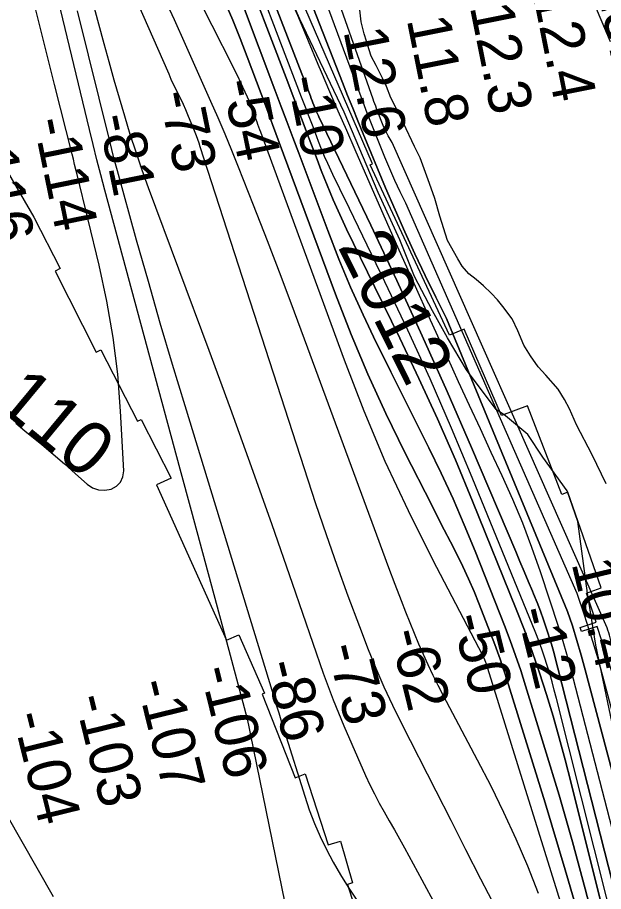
# Model space of a CAD drawing. Extents: x 3598634 to 3636690, y 517270 to 542944.
# Drawn here: x 3633117 to 3634028, y 526378 to 527737 of the extents above; entities that cross this region are included whole.
import ezdxf

# ---------------------------------------------------------------- set-up
doc = ezdxf.new("R2010")
doc.units = 0
for name, color, linetype in [('V-RIVR-EDGE', 7, 'Continuous'), ('V-RIVR-IDEN', 7, 'Continuous'), ('V-RIVR-RANG', 7, 'Continuous'), ('V-RRAP-RVMT', 7, 'Continuous'), ('V-SITE-VEGE', 7, 'Continuous'), ('V-TOPO-DPTH', 7, 'Continuous'), ('V-TOPO-MAJR', 7, 'Continuous'), ('V-TOPO-MINR', 7, 'Continuous'), ('V-TOPO-MINR-IDEN', 7, 'Continuous'), ('V-TOPO-WATR', 7, 'Continuous')]:
    doc.layers.add(name, color=color, linetype=linetype)

msp = doc.modelspace()

# ---------------------------------------------------------------- linework, layer by layer
at = {"layer": 'V-RIVR-EDGE'}
msp.add_lwpolyline([(3634078.9, 526360.9), (3634058.5, 526501.9), (3634048.3, 526607.9), (3634016.2, 526761.2), (3634002.9, 526842.1), (3633987.9, 526953.7), (3633971.5, 527001.5), (3633933.6, 527053.7), (3633910.4, 527088.7), (3633875.6, 527118.2), (3633860.9, 527128), (3633815.1, 527189.4), (3633785.2, 527239.1), (3633762, 527281.4), (3633733.9, 527334.8), (3633711.4, 527391.8), (3633677.9, 527465.4), (3633624.9, 527590), (3633556, 527734.7), (3633509.1, 527840.9)], dxfattribs=at)
at = {"layer": 'V-RRAP-RVMT'}
for p, q in [((3633668.7, 527509.7), (3633554.6, 527774.1)), ((3633072.3, 527546.9), (3633142.6, 527426.8)), ((3633665, 527508), (3633668.7, 527509.7)), ((3633788.7, 527243.4), (3633665, 527508)), ((3633142.6, 527426.8), (3633183.3, 527346.9)), ((3633183.3, 527346.9), (3633175.5, 527342.8)), ((3633175.5, 527342.8), (3633239.4, 527217.1)), ((3633811.4, 527252.6), (3633788.7, 527243.4)), ((3633869.2, 527118.4), (3633811.4, 527252.6)), ((3633239.4, 527217.1), (3633246.7, 527220.8)), ((3633246.7, 527220.8), (3633303.7, 527109.5)), ((3633909.7, 527133.4), (3633869.2, 527118.4)), ((3633963, 526995.9), (3633909.7, 527133.4)), ((3633303.7, 527109.5), (3633309.4, 527112.4)), ((3633309.4, 527112.4), (3633355.9, 527020.9)), ((3633355.9, 527020.9), (3633332.8, 527010.6)), ((3633332.8, 527010.6), (3633442, 526769.2)), ((3633972.4, 526999.1), (3633963, 526995.9)), ((3634024.5, 526850.6), (3633972.4, 526999.1)), ((3634001.5, 526842.4), (3634024.5, 526850.6)), ((3634016.5, 526797.1), (3634001.5, 526842.4)), ((3633991.9, 526788.9), (3634016.5, 526797.1)), ((3633993.9, 526782.8), (3633991.9, 526788.9)), ((3634018.3, 526790.6), (3633993.9, 526782.8)), ((3634047.8, 526699.9), (3634018.3, 526790.6)), ((3633442, 526769.2), (3633460.9, 526777.6)), ((3633460.9, 526777.6), (3633501.2, 526687)), ((3633501.2, 526687), (3633497.1, 526685.4)), ((3633497.1, 526685.4), (3633548.4, 526555.1)), ((3633548.4, 526555.1), (3633564, 526561.1)), ((3633564, 526561.1), (3633599.7, 526451.1)), ((3633599.7, 526451.1), (3633619.3, 526456.6)), ((3633619.3, 526456.6), (3633637.6, 526392.1)), ((3633637.6, 526392.1), (3633629.8, 526389.3)), ((3633629.8, 526389.3), (3633667.8, 526271.2))]:
    msp.add_line(p, q, dxfattribs=at)
at = {"layer": 'V-SITE-VEGE'}
for p, q in [((3633961.8, 527883.3), (3634038.2, 527699.9)), ((3633651, 527730.7), (3633648.9, 527749)), ((3633655.8, 527711.7), (3633651, 527730.7)), ((3633659.3, 527700.5), (3633655.8, 527711.7)), ((3633663.5, 527687.1), (3633659.3, 527700.5)), ((3633667, 527677.3), (3633663.5, 527687.1)), ((3633674.5, 527662.9), (3633667, 527677.3)), ((3633684.2, 527643.1), (3633674.5, 527662.9)), ((3633690.4, 527630), (3633684.2, 527643.1)), ((3633697.6, 527612.2), (3633690.4, 527630)), ((3633706.5, 527594.4), (3633697.6, 527612.2)), ((3633716.9, 527572.9), (3633706.5, 527594.4)), ((3633734, 527536.5), (3633716.9, 527572.9)), ((3633743.2, 527519.2), (3633734, 527536.5)), ((3633757.5, 527479.2), (3633743.2, 527519.2)), ((3633765.8, 527455.9), (3633757.5, 527479.2)), ((3633773.6, 527428.5), (3633765.8, 527455.9)), ((3633785.5, 527390.8), (3633773.6, 527428.5)), ((3633801.3, 527361.9), (3633785.5, 527390.8)), ((3633808.2, 527350.8), (3633801.3, 527361.9)), ((3633818.7, 527338.7), (3633808.2, 527350.8)), ((3633830, 527329.7), (3633818.7, 527338.7)), ((3633841.2, 527320.1), (3633830, 527329.7)), ((3633853.2, 527308.6), (3633841.2, 527320.1)), ((3633863.2, 527298.1), (3633853.2, 527308.6)), ((3633871.5, 527287.9), (3633863.2, 527298.1)), ((3633885.9, 527268.7), (3633871.5, 527287.9)), ((3633894.8, 527250.3), (3633885.9, 527268.7)), ((3633904.3, 527227.7), (3633894.8, 527250.3)), ((3633914.4, 527211.3), (3633904.3, 527227.7)), ((3633926.4, 527194), (3633914.4, 527211.3)), ((3633938.3, 527181.1), (3633926.4, 527194)), ((3633957.4, 527159.5), (3633938.3, 527181.1)), ((3633967.1, 527143.2), (3633957.4, 527159.5)), ((3633975.1, 527128.7), (3633967.1, 527143.2)), ((3633985.8, 527104.2), (3633975.1, 527128.7)), ((3634010.6, 527057.4), (3633985.8, 527104.2)), ((3634032.2, 527012.3), (3634010.6, 527057.4))]:
    msp.add_line(p, q, dxfattribs=at)
at = {"layer": 'V-TOPO-DPTH'}
for points in [[(3634239.2, 525932.6), (3634042.5, 526756.8), (3634041.5, 526760.8), (3634040.5, 526764.8), (3634039.5, 526768.8), (3634038.4, 526772.8), (3634037.3, 526776.7), (3634036.1, 526780.7), (3634034.8, 526784.6), (3634033.5, 526788.5), (3633699.3, 527543.2), (3633696.2, 527548.3), (3633693.3, 527553.4), (3633690.6, 527558.6), (3633688, 527563.9), (3633685.6, 527569.3), (3633683.4, 527574.8), (3633675.2, 527595.9), (3633673.8, 527599.5), (3633672.4, 527603.1), (3633671.1, 527606.8), (3633669.8, 527610.4), (3633522.9, 528027.3)], [(3634134.7, 526028.4), (3633950, 526752.3), (3633949.1, 526755.8), (3633948.1, 526759.3), (3633947.1, 526762.7), (3633946, 526766.2), (3633939.4, 526787), (3633934.7, 526800.8), (3633929.9, 526814.4), (3633924.7, 526828), (3633919.2, 526841.4), (3633917.6, 526845.4), (3633911.1, 526860.8), (3633904.6, 526876.2), (3633898.1, 526891.5), (3633891.5, 526906.9), (3633822.6, 527068.6), (3633784.8, 527155.6), (3633746.3, 527242.2), (3633706.6, 527328.4), (3633666.3, 527414.2), (3633585.5, 527583.1), (3633585, 527584.2), (3633583.9, 527586.5), (3633582.3, 527589.7), (3633581.3, 527591.9), (3633579.4, 527596.3), (3633578.5, 527598.5), (3633577.6, 527600.9), (3633576.3, 527604.4), (3633575, 527607.9), (3633573.7, 527611.3), (3633572.3, 527614.8), (3633455.1, 527917.7)], [(3633455.1, 527917.7), (3633572.3, 527614.8), (3633573.7, 527611.3), (3633575, 527607.9), (3633576.3, 527604.4), (3633577.6, 527600.9), (3633578.5, 527598.5), (3633579.4, 527596.3), (3633581.3, 527591.9), (3633582.3, 527589.7), (3633583.9, 527586.5), (3633585, 527584.2), (3633585.5, 527583.1), (3633666.3, 527414.2), (3633706.6, 527328.4), (3633746.3, 527242.2), (3633784.8, 527155.6), (3633822.6, 527068.6), (3633891.5, 526906.9), (3633898.1, 526891.5), (3633904.6, 526876.2), (3633911.1, 526860.8), (3633917.6, 526845.4), (3633919.2, 526841.4), (3633924.7, 526828), (3633929.9, 526814.4), (3633934.7, 526800.8), (3633939.4, 526787), (3633946, 526766.2), (3633947.1, 526762.7), (3633948.1, 526759.3), (3633949.1, 526755.8), (3633950, 526752.3), (3634134.7, 526028.4)], [(3633462.7, 527831.7), (3633534.4, 527643.6), (3633546.5, 527611.9), (3633558.6, 527580.2), (3633570.6, 527548.4), (3633582.7, 527516.6), (3633589.2, 527499.6), (3633598.3, 527476.5), (3633607.8, 527453.6), (3633617.9, 527430.9), (3633628.4, 527408.4), (3633639.2, 527386.1), (3633650.1, 527363.8), (3633661, 527341.5), (3633671.9, 527319.2), (3633711.2, 527238.9), (3633741.1, 527176.2), (3633770.1, 527113.1), (3633797.8, 527049.4), (3633824.5, 526985.3), (3633892.4, 526817.5), (3633905.1, 526784.7), (3633917.3, 526751.6), (3633928.7, 526718.3), (3633939.4, 526684.8), (3633949.5, 526651), (3633959.2, 526617.2), (3633968.4, 526583.2), (3633977.2, 526549.1), (3634120.4, 525976.1)], [(3634120.4, 525976.1), (3633977.2, 526549.1), (3633968.4, 526583.2), (3633959.2, 526617.2), (3633949.5, 526651), (3633939.4, 526684.8), (3633928.7, 526718.3), (3633917.3, 526751.6), (3633905.1, 526784.7), (3633892.4, 526817.5), (3633824.5, 526985.3), (3633797.8, 527049.4), (3633770.1, 527113.1), (3633741.1, 527176.2), (3633711.2, 527238.9), (3633671.9, 527319.2), (3633661, 527341.5), (3633650.1, 527363.8), (3633639.2, 527386.1), (3633628.4, 527408.4), (3633617.9, 527430.9), (3633607.8, 527453.6), (3633598.3, 527476.5), (3633589.2, 527499.6), (3633582.7, 527516.6), (3633570.6, 527548.4), (3633558.6, 527580.2), (3633546.5, 527611.9), (3633534.4, 527643.6), (3633462.7, 527831.7)], [(3634094.5, 526360.9), (3634068, 526463), (3634041.2, 526564.9), (3633999.6, 526722.8), (3633993.3, 526745.8), (3633986.7, 526768.6), (3633979.6, 526791.3), (3633972.2, 526813.9), (3633784, 527269.4), (3633767.2, 527302.7), (3633750.7, 527336.2), (3633734.6, 527370), (3633718.9, 527403.9), (3633703.9, 527438.1), (3633689.2, 527472.5), (3633654.3, 527556.6), (3633646.2, 527576.4), (3633638.1, 527596.2), (3633630.2, 527616.2), (3633622.3, 527636.1), (3633571.5, 527766.2)], [(3633571.5, 527766.2), (3633622.3, 527636.1), (3633630.2, 527616.2), (3633638.1, 527596.2), (3633646.2, 527576.4), (3633654.3, 527556.6), (3633689.2, 527472.5), (3633703.9, 527438.1), (3633718.9, 527403.9), (3633734.6, 527370), (3633750.7, 527336.2), (3633767.2, 527302.7), (3633784, 527269.4), (3633972.2, 526813.9), (3633979.6, 526791.3), (3633986.7, 526768.6), (3633993.3, 526745.8), (3633999.6, 526722.8), (3634041.2, 526564.9), (3634068, 526463), (3634094.5, 526360.9)], [(3633439.1, 527761.6), (3633451.5, 527733.4), (3633463.1, 527704.9), (3633474.2, 527676.2), (3633502.9, 527599.3), (3633508.2, 527585.2), (3633513.5, 527571.1), (3633518.7, 527556.9), (3633524, 527542.8), (3633611.3, 527307.2), (3633635.8, 527244.6), (3633661.7, 527182.5), (3633689.7, 527121.4), (3633719.2, 527060.9), (3633760.9, 526979), (3633770.6, 526959.9), (3633780.3, 526940.9), (3633790.1, 526921.9), (3633799.8, 526902.9), (3633809.3, 526883.7), (3633818.3, 526864.4), (3633826.8, 526844.8), (3633834.8, 526825), (3633858.9, 526762.4), (3633863.2, 526751), (3633867.3, 526739.6), (3633871.2, 526728.1), (3633874.9, 526716.5), (3633937.2, 526516.1), (3633968.6, 526412.2), (3633998.7, 526307.9)], [(3633998.7, 526307.9), (3633968.6, 526412.2), (3633937.2, 526516.1), (3633874.9, 526716.5), (3633871.2, 526728.1), (3633867.3, 526739.6), (3633863.2, 526751), (3633858.9, 526762.4), (3633834.8, 526825), (3633826.8, 526844.8), (3633818.3, 526864.4), (3633809.3, 526883.7), (3633799.8, 526902.9), (3633790.1, 526921.9), (3633780.3, 526940.9), (3633770.6, 526959.9), (3633760.9, 526979), (3633719.2, 527060.9), (3633689.7, 527121.4), (3633661.7, 527182.5), (3633635.8, 527244.6), (3633611.3, 527307.2), (3633524, 527542.8), (3633518.7, 527556.9), (3633513.5, 527571.1), (3633508.2, 527585.2), (3633502.9, 527599.3), (3633474.2, 527676.2), (3633463.1, 527704.9), (3633451.5, 527733.4), (3633439.1, 527761.6)], [(3633468.1, 527754.4), (3633517, 527624.8), (3633526.3, 527600.2), (3633535.6, 527575.5), (3633544.8, 527550.8), (3633554.1, 527526.2), (3633599.2, 527405.9), (3633616.5, 527361.7), (3633634.7, 527318), (3633654.2, 527274.9), (3633674.6, 527232.1), (3633677.6, 527226.1), (3633697.2, 527186.6), (3633716.9, 527147.2), (3633736.6, 527107.7), (3633756.3, 527068.3), (3633775.6, 527028.7), (3633794.1, 526988.7), (3633811.6, 526948.3), (3633828.3, 526907.5), (3633874, 526791.8), (3633882.9, 526768.7), (3633891.3, 526745.4), (3633899.3, 526721.9), (3633906.9, 526698.3), (3633937, 526600.9), (3633958.8, 526528.4), (3633979.8, 526455.6), (3633999.5, 526382.5), (3634018.4, 526309.1)], [(3634018.4, 526309.1), (3633999.5, 526382.5), (3633979.8, 526455.6), (3633958.8, 526528.4), (3633937, 526600.9), (3633906.9, 526698.3), (3633899.3, 526721.9), (3633891.3, 526745.4), (3633882.9, 526768.7), (3633874, 526791.8), (3633828.3, 526907.5), (3633811.6, 526948.3), (3633794.1, 526988.7), (3633775.6, 527028.7), (3633756.3, 527068.3), (3633736.6, 527107.7), (3633716.9, 527147.2), (3633697.2, 527186.6), (3633677.6, 527226.1), (3633674.6, 527232.1), (3633654.2, 527274.9), (3633634.7, 527318), (3633616.5, 527361.7), (3633599.2, 527405.9), (3633554.1, 527526.2), (3633544.8, 527550.8), (3633535.6, 527575.5), (3633526.3, 527600.2), (3633517, 527624.8), (3633468.1, 527754.4)]]:
    msp.add_lwpolyline(points, dxfattribs=at)
at = {"layer": 'V-TOPO-MAJR'}
for points in [[(3633547.6, 526289.1), (3633479.4, 526624.3), (3633477.2, 526634.3), (3633475, 526644.2), (3633472.5, 526654.2), (3633470, 526664.1), (3633440.2, 526774.6), (3633422.7, 526839.8), (3633405.1, 526904.9), (3633387.6, 526970.1), (3633370, 527035.2), (3633252.9, 527469), (3633246.6, 527492.5), (3633240.5, 527516), (3633234.6, 527539.6), (3633228.8, 527563.2), (3633038.7, 528351)], [(3633975.9, 526314.1), (3633845.5, 526733.2), (3633845.1, 526734.2), (3633843.6, 526738.4), (3633842.4, 526741.1), (3633841.1, 526743.6), (3633840.2, 526745.3), (3633762.4, 526894.2), (3633724.6, 526970.2), (3633688.8, 527047.1), (3633656, 527125.3), (3633625.2, 527204.4), (3633495.1, 527558.8), (3633493.7, 527562.8), (3633492.2, 527566.8), (3633490.7, 527570.7), (3633489.3, 527574.7), (3633481, 527597.1), (3633477.9, 527605.2), (3633474.6, 527613.3), (3633471.1, 527621.2), (3633467.5, 527629.1), (3633463.7, 527637), (3633459.9, 527644.8), (3633456, 527652.6), (3633452.1, 527660.4), (3633387, 527789.6)], [(3633074.6, 526541.6), (3633172.5, 526370.4)]]:
    msp.add_lwpolyline(points, dxfattribs=at)
at = {"layer": 'V-TOPO-MINR'}
for points in [[(3633067.2, 528374.2), (3633251.3, 527696.9), (3633259.1, 527668.7), (3633266.9, 527640.4), (3633275, 527612.3), (3633283.2, 527584.2), (3633291.8, 527556.1), (3633300.7, 527528.3), (3633310.3, 527500.6), (3633320.2, 527473), (3633414.4, 527219.9), (3633447.5, 527129.7), (3633480.3, 527039.4), (3633512.4, 526948.8), (3633544.1, 526858), (3633592.4, 526718), (3633599.9, 526697.3), (3633607.6, 526676.6), (3633615.9, 526656.2), (3633624.5, 526635.8), (3633658.1, 526558.9), (3633664.7, 526544.4), (3633671.7, 526530), (3633679.2, 526516), (3633687, 526502.1), (3633695, 526488.2), (3633702.9, 526474.4), (3633710.7, 526460.4), (3633718.4, 526446.5), (3633745.6, 526396.3), (3633766.8, 526357.2)], [(3634239.2, 525932.6), (3634042.5, 526756.8), (3634041.5, 526760.8), (3634040.5, 526764.8), (3634039.5, 526768.8), (3634038.4, 526772.8), (3634037.3, 526776.7), (3634036.1, 526780.7), (3634034.8, 526784.6), (3634033.5, 526788.5), (3633699.3, 527543.2), (3633696.2, 527548.3), (3633693.3, 527553.4), (3633690.6, 527558.6), (3633688, 527563.9), (3633685.6, 527569.3), (3633683.4, 527574.8), (3633675.2, 527595.9), (3633673.8, 527599.5), (3633672.4, 527603.1), (3633671.1, 527606.8), (3633669.8, 527610.4), (3633522.9, 528027.3)], [(3634134.7, 526028.4), (3633950, 526752.3), (3633949.1, 526755.8), (3633948.1, 526759.3), (3633947.1, 526762.7), (3633946, 526766.2), (3633939.4, 526787), (3633934.7, 526800.8), (3633929.9, 526814.4), (3633924.7, 526828), (3633919.2, 526841.4), (3633917.6, 526845.4), (3633911.1, 526860.8), (3633904.6, 526876.2), (3633898.1, 526891.5), (3633891.5, 526906.9), (3633822.6, 527068.6), (3633784.8, 527155.6), (3633746.3, 527242.2), (3633706.6, 527328.4), (3633666.3, 527414.2), (3633585.5, 527583.1), (3633585, 527584.2), (3633583.9, 527586.5), (3633582.3, 527589.7), (3633581.3, 527591.9), (3633579.4, 527596.3), (3633578.5, 527598.5), (3633577.6, 527600.9), (3633576.3, 527604.4), (3633575, 527607.9), (3633573.7, 527611.3), (3633572.3, 527614.8), (3633455.1, 527917.7)], [(3634219.3, 525944.6), (3634095, 526450.5), (3634081.5, 526504.6), (3634067.8, 526558.7), (3634053.7, 526612.7), (3634039.5, 526666.7), (3634029.1, 526705.5), (3634019.5, 526739.9), (3634009.4, 526774.1), (3633998.5, 526808.1), (3633987.1, 526841.9), (3633720.8, 527448.8), (3633712, 527466.3), (3633703.6, 527484), (3633695.8, 527501.9), (3633688.2, 527520), (3633665.2, 527577.4), (3633660.8, 527588.7), (3633656.4, 527599.9), (3633652.2, 527611.2), (3633647.9, 527622.5), (3633548.8, 527891.8)], [(3634149.6, 525904.2), (3633954.9, 526678.5), (3633951.5, 526691.4), (3633948.1, 526704.3), (3633944.4, 526717.2), (3633940.6, 526730), (3633936.5, 526742.7), (3633932.2, 526755.4), (3633927.6, 526767.9), (3633922.7, 526780.3), (3633823.7, 527022.2), (3633791.5, 527099), (3633758.3, 527175.4), (3633723.6, 527251.1), (3633688, 527326.4), (3633626.1, 527454.1), (3633620.7, 527465.3), (3633615.4, 527476.5), (3633610, 527487.6), (3633604.6, 527498.8), (3633599.4, 527510.1), (3633594.4, 527521.4), (3633589.7, 527532.8), (3633585.1, 527544.3), (3633582.2, 527551.9), (3633576.4, 527567.2), (3633570.5, 527582.6), (3633564.6, 527597.9), (3633558.7, 527613.2), (3633460.3, 527870.1)], [(3634120.4, 525976.1), (3633977.2, 526549.1), (3633968.4, 526583.2), (3633959.2, 526617.2), (3633949.5, 526651), (3633939.4, 526684.8), (3633928.7, 526718.3), (3633917.3, 526751.6), (3633905.1, 526784.7), (3633892.4, 526817.5), (3633824.5, 526985.3), (3633797.8, 527049.4), (3633770.1, 527113.1), (3633741.1, 527176.2), (3633711.2, 527238.9), (3633671.9, 527319.2), (3633661, 527341.5), (3633650.1, 527363.8), (3633639.2, 527386.1), (3633628.4, 527408.4), (3633617.9, 527430.9), (3633607.8, 527453.6), (3633598.3, 527476.5), (3633589.2, 527499.6), (3633582.7, 527516.6), (3633570.6, 527548.4), (3633558.6, 527580.2), (3633546.5, 527611.9), (3633534.4, 527643.6), (3633462.7, 527831.7)], [(3633860.9, 526352.1), (3633837.5, 526397.6), (3633814.2, 526443.1), (3633790.9, 526488.7), (3633767.7, 526534.2), (3633714.2, 526639.2), (3633700.3, 526667.5), (3633687, 526696.1), (3633674.6, 526725.1), (3633662.8, 526754.3), (3633648.9, 526790.1), (3633631, 526837.6), (3633613.7, 526885.2), (3633597.1, 526933.2), (3633581, 526981.3), (3633401.1, 527536.4), (3633399.2, 527542), (3633397.3, 527547.6), (3633395.2, 527553.1), (3633393, 527558.6), (3633381.9, 527585.9), (3633378.6, 527594), (3633375, 527601.9), (3633371.3, 527609.8), (3633367.5, 527617.6), (3633363.6, 527625.4), (3633359.7, 527633.2), (3633356.1, 527641.1), (3633352.5, 527649.1), (3633280.5, 527813.1)], [(3633927, 526375.2), (3633910.1, 526417.6), (3633892, 526459.6), (3633873.2, 526501.1), (3633853.2, 526542.2), (3633832.3, 526582.8), (3633779.3, 526682.7), (3633771.1, 526698.5), (3633763.1, 526714.5), (3633755.5, 526730.6), (3633748.2, 526746.8), (3633741.1, 526763.2), (3633734.2, 526779.6), (3633727.5, 526796.1), (3633720.9, 526812.7), (3633714.1, 526830.4), (3633704.2, 526855.9), (3633694.5, 526881.4), (3633684.9, 526906.9), (3633675.4, 526932.5), (3633568.5, 527223.2), (3633547.7, 527279), (3633526.7, 527334.6), (3633505.4, 527390.1), (3633483.8, 527445.6), (3633460.5, 527504.7), (3633450.2, 527530.4), (3633439.7, 527556), (3633428.8, 527581.5), (3633417.6, 527606.9), (3633378.3, 527695.1), (3633361, 527733.5), (3633343.6, 527771.8)], [(3634086.5, 526302), (3633973.3, 526738.4), (3633969.8, 526751.1), (3633966.3, 526763.7), (3633962.5, 526776.2), (3633958.5, 526788.7), (3633929.9, 526875.3), (3633916.6, 526913.3), (3633902.4, 526950.9), (3633886.9, 526988), (3633870.5, 527024.7), (3633853.5, 527061.2), (3633836.5, 527097.7), (3633819.6, 527134.2), (3633802.8, 527170.8), (3633784.7, 527210.4), (3633759, 527266.9), (3633733.5, 527323.5), (3633708.2, 527380.1), (3633683.2, 527436.9), (3633641.8, 527531.3), (3633628.7, 527561.5), (3633615.6, 527591.7), (3633602.6, 527621.9), (3633589.7, 527652.2), (3633584.6, 527664.1), (3633569.3, 527700.3), (3633554.1, 527736.6), (3633539, 527773)], [(3633114.6, 527106.6), (3633128.5, 527094.8), (3633136.9, 527087.9), (3633154.7, 527073.2), (3633172.4, 527058.3), (3633189.8, 527043.1), (3633207.2, 527027.8), (3633225.2, 527011.6), (3633233.8, 527006.2), (3633242.8, 527002.7), (3633252.5, 527002.2), (3633262.5, 527003.7), (3633270.9, 527008.5), (3633277.3, 527014.7), (3633280.8, 527022.9), (3633282.3, 527032.4), (3633277.3, 527125.4), (3633272.7, 527182.6), (3633265.9, 527239.6), (3633256, 527296), (3633243.9, 527352.2), (3633209.6, 527493.2), (3633207.6, 527501.1), (3633205.7, 527509), (3633203.8, 527516.9), (3633201.8, 527524.7), (3633174.6, 527633.3), (3633159, 527695.5), (3633143.4, 527757.7)], [(3633998.7, 526307.9), (3633968.6, 526412.2), (3633937.2, 526516.1), (3633874.9, 526716.5), (3633871.2, 526728.1), (3633867.3, 526739.6), (3633863.2, 526751), (3633858.9, 526762.4), (3633834.8, 526825), (3633826.8, 526844.8), (3633818.3, 526864.4), (3633809.3, 526883.7), (3633799.8, 526902.9), (3633790.1, 526921.9), (3633780.3, 526940.9), (3633770.6, 526959.9), (3633760.9, 526979), (3633719.2, 527060.9), (3633689.7, 527121.4), (3633661.7, 527182.5), (3633635.8, 527244.6), (3633611.3, 527307.2), (3633524, 527542.8), (3633518.7, 527556.9), (3633513.5, 527571.1), (3633508.2, 527585.2), (3633502.9, 527599.3), (3633474.2, 527676.2), (3633463.1, 527704.9), (3633451.5, 527733.4), (3633439.1, 527761.6)], [(3634018.4, 526309.1), (3633999.5, 526382.5), (3633979.8, 526455.6), (3633958.8, 526528.4), (3633937, 526600.9), (3633906.9, 526698.3), (3633899.3, 526721.9), (3633891.3, 526745.4), (3633882.9, 526768.7), (3633874, 526791.8), (3633828.3, 526907.5), (3633811.6, 526948.3), (3633794.1, 526988.7), (3633775.6, 527028.7), (3633756.3, 527068.3), (3633736.6, 527107.7), (3633716.9, 527147.2), (3633697.2, 527186.6), (3633677.6, 527226.1), (3633674.6, 527232.1), (3633654.2, 527274.9), (3633634.7, 527318), (3633616.5, 527361.7), (3633599.2, 527405.9), (3633554.1, 527526.2), (3633544.8, 527550.8), (3633535.6, 527575.5), (3633526.3, 527600.2), (3633517, 527624.8), (3633468.1, 527754.4)], [(3633209.5, 527747.9), (3633260.3, 527542.9), (3633263.1, 527532), (3633265.9, 527521.1), (3633268.8, 527510.2), (3633271.8, 527499.4), (3633301.7, 527391.7), (3633319.9, 527327.1), (3633338.4, 527262.6), (3633357.5, 527198.3), (3633376.9, 527134), (3633514.2, 526684.9), (3633518.7, 526670.4), (3633523.1, 526656), (3633527.6, 526641.5), (3633532.1, 526627), (3633563.4, 526526.4), (3633570.6, 526505.2), (3633578.5, 526484.3), (3633587.6, 526463.8), (3633597.3, 526443.6), (3633607.9, 526423.8), (3633619.1, 526404.4), (3633631, 526385.4), (3633643.4, 526366.7)]]:
    msp.add_lwpolyline(points, dxfattribs=at)
at = {"layer": 'V-TOPO-WATR'}
msp.add_lwpolyline([(3634094.5, 526360.9), (3634068, 526463), (3634041.2, 526564.9), (3633999.6, 526722.8), (3633993.3, 526745.8), (3633986.7, 526768.6), (3633979.6, 526791.3), (3633972.2, 526813.9), (3633784, 527269.4), (3633767.2, 527302.7), (3633750.7, 527336.2), (3633734.6, 527370), (3633718.9, 527403.9), (3633703.9, 527438.1), (3633689.2, 527472.5), (3633654.3, 527556.6), (3633646.2, 527576.4), (3633638.1, 527596.2), (3633630.2, 527616.2), (3633622.3, 527636.1), (3633571.5, 527766.2)], dxfattribs=at)

# ---------------------------------------------------------------- texts
at = {"layer": 'V-RIVR-IDEN'}
msp.add_text('2012', height=83, rotation=296.3434, dxfattribs=at).set_placement((3633614.1, 527381.4))
at = {"layer": 'V-RIVR-RANG'}
for s, rotation, p in [('15.1', 281.2683, (3634016.5, 527791.3)), ('12.4', 281.2683, (3633918, 527773.8)), ('12.3', 281.2683, (3633820, 527754.1)), ('11.8', 281.2683, (3633721.9, 527734.3)), ('12.6', 281.2683, (3633623.5, 527716.3)), ('-10', 281.5468, (3633536, 527642.3)), ('-54', 281.5468, (3633435, 527637)), ('-73', 281.5468, (3633336.6, 527619)), ('-114', 281.5468, (3633141.1, 527577.1)), ('-81', 281.5468, (3633241.9, 527582.9)), ('-116', 281.5468, (3633043, 527557.6)), ('10.4', 283.5283, (3633978, 526888.8)), ('-12', 283.8077, (3633892.6, 526814.9)), ('-50', 283.8077, (3633792.1, 526804.9)), ('-62', 283.8077, (3633695, 526781)), ('-73', 283.8077, (3633597.6, 526758.4)), ('-86', 283.8077, (3633501.1, 526732.2)), ('-106', 283.8077, (3633400.2, 526723.4)), ('-107', 283.8077, (3633302.4, 526702.4)), ('-103', 283.8077, (3633205.1, 526679.3)), ('-104', 283.8077, (3633108.8, 526652.3))]:
    msp.add_text(s, height=67, rotation=rotation, dxfattribs=at).set_placement(p)
at = {"layer": 'V-TOPO-MINR-IDEN'}
msp.add_text('-110', height=83, rotation=320.3354, dxfattribs=at).set_placement((3633051.5, 527158.7))

doc.saveas('drawing.dxf')
